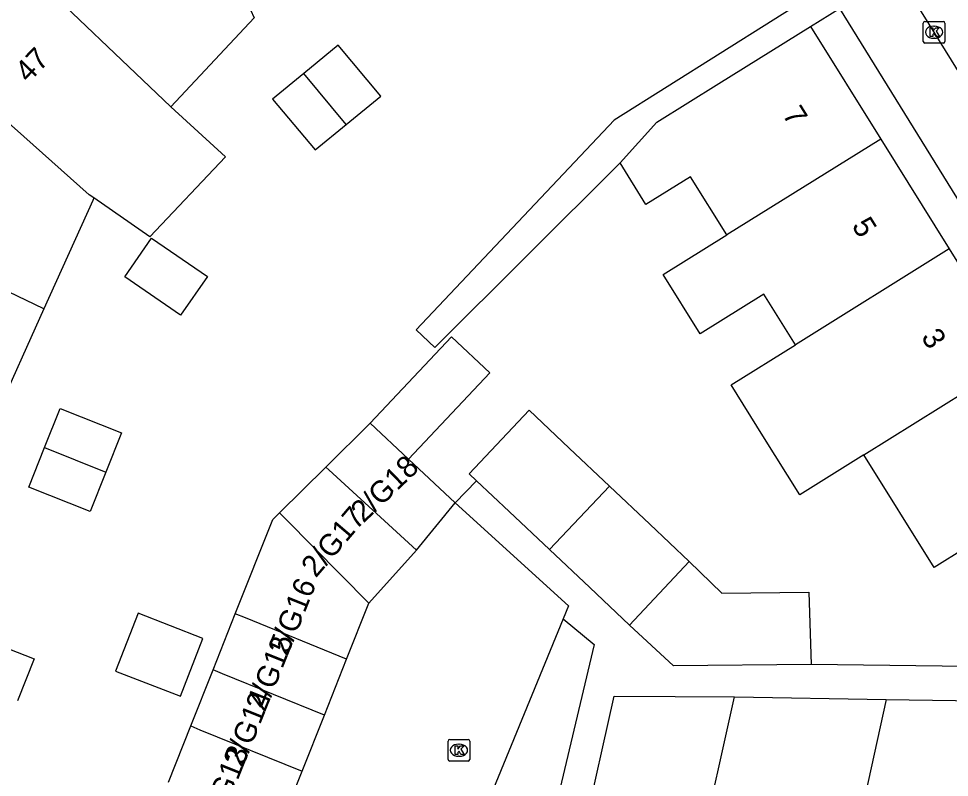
# Model space of a CAD drawing. Extents: x 160026 to 161302, y 384757 to 385701.
# Drawn here: x 160513.08 to 160556.07, y 385138.66 to 385173.7 of the extents above; entities that cross this region are included whole.
import ezdxf

# ---------------------------------------------------------------- set-up
doc = ezdxf.new("R2010")
doc.units = 0
for name, color, linetype in [('IMGEO_Kolk', 7, 'Continuous'), ('IMGEO_Pand', 7, 'Continuous'), ('IMGEO_Pand_nummerreeks', 7, 'Continuous'), ('IMGEO_Rijbaan_lokaal_open', 7, 'Continuous'), ('IMGEO_Voetpad_open', 7, 'Continuous')]:
    doc.layers.add(name, color=color, linetype=linetype)

msp = doc.modelspace()

# ---------------------------------------------------------------- linework, layer by layer
at = {"layer": 'IMGEO_Kolk'}
for p, q in [((160554.86, 385172.647), (160554.86, 385173.499)), ((160554.935, 385173.573), (160555.787, 385173.573)), ((160555.348, 385173.353), (160555.373, 385173.353)), ((160555.861, 385173.499), (160555.861, 385172.647)), ((160555.371, 385172.793), (160555.346, 385172.793)), ((160555.787, 385172.573), (160554.935, 385172.573)), ((160532.916, 385139.49), (160532.916, 385140.342)), ((160532.991, 385140.416), (160533.843, 385140.416)), ((160533.404, 385140.196), (160533.429, 385140.196)), ((160533.917, 385140.342), (160533.917, 385139.49)), ((160533.843, 385139.416), (160532.991, 385139.416)), ((160533.427, 385139.636), (160533.402, 385139.636))]:
    msp.add_line(p, q, dxfattribs=at)
for points in [[(160554.86, 385172.647), (160554.86, 385173.499)], [(160554.935, 385173.573), (160555.787, 385173.573)], [(160555.181, 385173.273), (160555.304, 385173.273), (160555.304, 385173.122), (160555.434, 385173.273), (160555.598, 385173.273), (160555.452, 385173.122), (160555.605, 385172.873), (160555.453, 385172.873), (160555.368, 385173.037), (160555.304, 385172.97), (160555.304, 385172.873), (160555.181, 385172.873), (160555.181, 385173.273)], [(160555.861, 385173.499), (160555.861, 385172.647)], [(160555.787, 385172.573), (160554.935, 385172.573)], [(160532.916, 385139.49), (160532.916, 385140.342)], [(160532.991, 385140.416), (160533.843, 385140.416)], [(160533.237, 385140.116), (160533.36, 385140.116), (160533.36, 385139.965), (160533.49, 385140.116), (160533.654, 385140.116), (160533.508, 385139.965), (160533.661, 385139.716), (160533.509, 385139.716), (160533.424, 385139.88), (160533.36, 385139.813), (160533.36, 385139.716), (160533.237, 385139.716), (160533.237, 385140.116)], [(160533.917, 385140.342), (160533.917, 385139.49)], [(160533.843, 385139.416), (160532.991, 385139.416)]]:
    msp.add_lwpolyline(points, dxfattribs=at)
for centre, start, end in [((160554.937, 385173.497), 91.552, 178.448), ((160554.937, 385173.497), 91.552, 178.448), ((160555.785, 385173.497), 1.552, 88.448), ((160555.785, 385173.497), 1.552, 88.448), ((160554.937, 385172.649), 181.552, 268.448), ((160554.937, 385172.649), 181.552, 268.448), ((160555.785, 385172.649), 271.552, 358.448), ((160555.785, 385172.649), 271.552, 358.448), ((160532.993, 385140.34), 91.552, 178.448), ((160532.993, 385140.34), 91.552, 178.448), ((160533.841, 385140.34), 1.552, 88.448), ((160533.841, 385140.34), 1.552, 88.448), ((160532.993, 385139.492), 181.552, 268.448), ((160532.993, 385139.492), 181.552, 268.448), ((160533.841, 385139.492), 271.552, 358.448), ((160533.841, 385139.492), 271.552, 358.448)]:
    msp.add_arc(centre, 0.0765, start, end, dxfattribs=at)
for centre, major_axis, ratio, start_param, end_param in [((160555.347, 385173.073), (-0.387, 0.002), 0.722429, 4.712389, 7.853982), ((160555.372, 385173.073), (-0.39, 0.002), 0.717154, 1.570796, 4.712389), ((160533.403, 385139.916), (-0.387, 0.002), 0.722429, 4.712389, 7.853982), ((160533.428, 385139.916), (-0.39, 0.002), 0.717154, 1.570796, 4.712389)]:
    msp.add_ellipse(centre, major_axis=major_axis, ratio=ratio, start_param=start_param, end_param=end_param, dxfattribs=at)
at = {"layer": 'IMGEO_Pand'}
for points in [[(160513.289, 385176.138), (160520.107, 385169.627)], [(160523.786, 385174.112), (160523.951, 385173.735), (160520.107, 385169.627)], [(160540.854, 385167.043), (160542.55, 385168.913), (160545.413, 385170.698), (160549.656, 385173.343)], [(160549.656, 385173.343), (160552.899, 385168.141)], [(160528.212, 385168.818), (160529.805, 385170.125), (160527.841, 385172.475), (160526.248, 385171.168)], [(160516.558, 385165.42), (160516.34, 385165.572), (160509.713, 385171.464)], [(160526.248, 385171.168), (160524.812, 385169.989), (160526.775, 385167.639), (160528.212, 385168.818)], [(160528.212, 385168.818), (160526.248, 385171.168)], [(160520.107, 385169.627), (160522.641, 385167.313), (160519.138, 385163.626), (160516.558, 385165.42)], [(160552.899, 385168.141), (160545.792, 385163.712)], [(160552.899, 385168.141), (160556.063, 385163.066)], [(160545.792, 385163.712), (160544.115, 385166.402), (160542.054, 385165.118), (160540.854, 385167.043)], [(160516.558, 385165.42), (160516.506, 385165.304), (160514.247, 385160.297)], [(160514.247, 385160.297), (160505.661, 385164.432)], [(160521.796, 385161.794), (160520.56, 385160.002), (160517.984, 385161.777), (160519.219, 385163.57), (160521.796, 385161.794)], [(160548.956, 385158.636), (160547.501, 385160.97), (160544.563, 385159.139), (160542.854, 385161.88), (160545.792, 385163.712)], [(160556.063, 385163.066), (160548.956, 385158.636)], [(160556.063, 385163.066), (160559.227, 385157.991)], [(160514.247, 385160.297), (160511.971, 385155.254), (160511.714, 385155.315), (160511.583, 385154.984)], [(160531.083, 385153.357), (160534.844, 385157.345), (160533.079, 385159.01), (160529.313, 385155.017)], [(160552.121, 385153.561), (160549.152, 385151.71), (160547.447, 385154.442), (160545.986, 385156.784), (160548.956, 385158.636)], [(160559.227, 385157.991), (160562.469, 385152.791), (160558.226, 385150.146), (160555.363, 385148.361), (160552.121, 385153.561)], [(160552.121, 385153.561), (160559.227, 385157.991)], [(160514.276, 385153.901), (160514.991, 385155.699), (160517.826, 385154.573), (160517.106, 385152.762)], [(160534.234, 385152.355), (160533.891, 385152.678), (160536.66, 385155.614), (160538.507, 385153.871), (160540.365, 385152.118)], [(160527.264, 385152.99), (160529.313, 385155.017)], [(160529.313, 385155.017), (160531.083, 385153.357)], [(160517.106, 385152.762), (160516.38, 385150.934), (160513.545, 385152.06), (160514.276, 385153.901)], [(160514.276, 385153.901), (160517.106, 385152.762)], [(160525.132, 385150.881), (160527.264, 385152.99)], [(160527.264, 385152.99), (160527.407, 385152.859), (160531.448, 385149.155)], [(160531.083, 385153.357), (160533.24, 385151.336)], [(160537.598, 385149.182), (160535.738, 385150.936), (160534.234, 385152.355)], [(160540.365, 385152.118), (160537.598, 385149.182)], [(160540.365, 385152.118), (160542.225, 385150.364), (160544.042, 385148.633)], [(160531.448, 385149.155), (160533.24, 385151.336)], [(160523.088, 385146.215), (160524.823, 385150.575), (160525.132, 385150.881)], [(160525.132, 385150.881), (160525.411, 385150.599), (160529.26, 385146.712)], [(160529.26, 385146.712), (160531.448, 385149.155)], [(160541.296, 385145.699), (160539.456, 385147.429), (160537.598, 385149.182)], [(160541.296, 385145.699), (160544.042, 385148.633)], [(160544.042, 385148.633), (160545.556, 385147.177), (160549.58, 385147.223), (160549.69, 385143.874)], [(160528.23, 385144.123), (160529.26, 385146.712)], [(160517.56, 385143.573), (160520.552, 385142.408), (160521.593, 385145.082), (160518.601, 385146.247), (160517.56, 385143.573)], [(160522.058, 385143.625), (160523.088, 385146.215)], [(160528.23, 385144.123), (160523.552, 385146.026), (160523.088, 385146.215)], [(160549.69, 385143.874), (160543.317, 385143.807), (160541.296, 385145.699)], [(160509.808, 385143.45), (160510.566, 385145.398), (160513.792, 385144.142), (160513.034, 385142.195)], [(160527.2, 385141.535), (160528.23, 385144.123)], [(160521.028, 385141.037), (160522.058, 385143.625)], [(160527.2, 385141.535), (160522.502, 385143.445), (160522.058, 385143.625)], [(160539.217, 385136.295), (160540.577, 385142.413), (160543.395, 385142.397), (160546.135, 385142.382)], [(160539.217, 385136.295), (160544.519, 385135.117), (160546.135, 385142.382)], [(160553.142, 385142.259), (160551.1, 385132.935), (160552.764, 385132.571)], [(160553.142, 385142.259), (160556.353, 385142.209), (160561.352, 385142.132)], [(160526.17, 385138.946), (160527.2, 385141.535)], [(160519.999, 385138.448), (160521.028, 385141.037)], [(160521.028, 385141.037), (160521.453, 385140.864), (160526.17, 385138.946)], [(160525.14, 385136.358), (160526.17, 385138.946)]]:
    msp.add_lwpolyline(points, dxfattribs=at)
at = {"layer": 'IMGEO_Rijbaan_lokaal_open'}
for points in [[(160567.75, 385153.09), (160555.13, 385173.447), (160539.295, 385198.882)], [(160533.24, 385151.336), (160538.478, 385146.578), (160538.236, 385145.988)], [(160538.236, 385145.988), (160531.521, 385129.64), (160533.124, 385128.982), (160530.784, 385123.285), (160531.722, 385122.9), (160529.847, 385118.334), (160530.721, 385117.975), (160526.704, 385108.195), (160528.021, 385107.654), (160526.502, 385103.957), (160527.617, 385103.499), (160527.811, 385103.422), (160526.87, 385101.038), (160526.438, 385099.945), (160526.983, 385099.725), (160527.939, 385099.339), (160527.351, 385097.637), (160527.276, 385096.343), (160527.02, 385091.935), (160525.98, 385070.724)]]:
    msp.add_lwpolyline(points, dxfattribs=at)
at = {"layer": 'IMGEO_Voetpad_open'}
for points in [[(160550.373, 385175.185), (160540.583, 385169.018), (160531.442, 385159.338), (160532.307, 385158.522), (160540.854, 385167.043)], [(160549.656, 385173.343), (160550.998, 385174.174)], [(160550.998, 385174.174), (160568.008, 385146.686), (160568.235, 385146.091)], [(160534.234, 385152.355), (160533.24, 385151.336)], [(160538.236, 385145.988), (160539.654, 385144.793), (160537.071, 385133.905), (160538.611, 385133.564)], [(160567.825, 385143.642), (160549.69, 385143.874)], [(160546.135, 385142.382), (160553.142, 385142.259)]]:
    msp.add_lwpolyline(points, dxfattribs=at)

# ---------------------------------------------------------------- texts
at = {"layer": 'IMGEO_Pand_nummerreeks'}
for s, rotation, p in [('47', 45.9799, (160513.53, 385170.694)), ('7', 301.9412, (160548.329, 385169.273)), ('5', 301.9412, (160551.532, 385164.135)), ('3', 301.9422, (160554.735, 385158.996)), ('2/G18', 43.9, (160529.007, 385150.382)), ('2/G17', 49.6124, (160526.804, 385147.844)), ('2/G16', 68.1705, (160525.488, 385144.217)), ('2/G15', 68.1705, (160524.456, 385141.642)), ('2/G14', 68.1705, (160523.425, 385139.066)), ('2/G13', 68.1705, (160522.393, 385136.491))]:
    msp.add_text(s, height=1, rotation=rotation, dxfattribs=at).set_placement(p)

doc.saveas('drawing.dxf')
